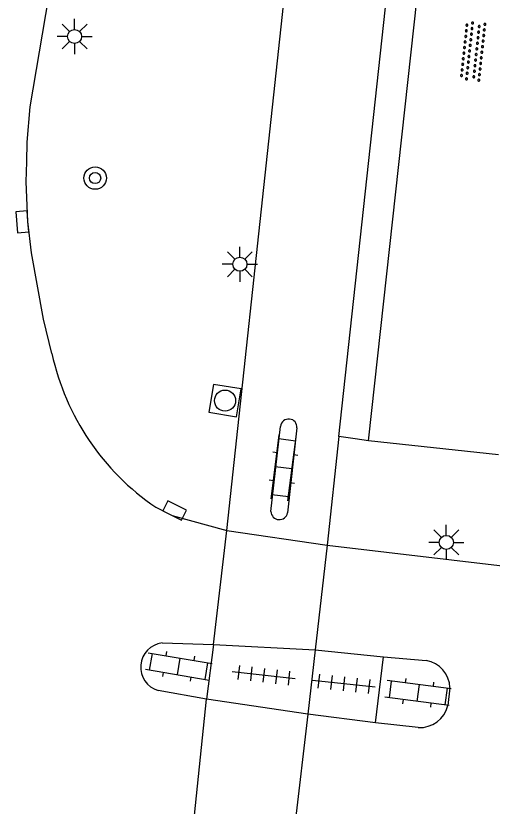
# Model space of a CAD drawing. Extents: x 131000 to 133014, y 396499 to 399001.
# Drawn here: x 131153.77 to 131170.72, y 397731.4 to 397759.52 of the extents above; entities that cross this region are included whole.
import ezdxf

# ---------------------------------------------------------------- set-up
doc = ezdxf.new("R2010")
doc.units = 0
for name, color, linetype in [('gg-knt-onverhard', 7, 'Continuous'), ('gg-knt-verharding', 7, 'Continuous'), ('gg-knt-verharding nz', 7, 'Continuous'), ('gt-grn-weggrens', 7, 'Continuous'), ('gt-symb-boom', 7, 'Continuous'), ('gt-symb-klinker verharding', 7, 'Continuous'), ('gt-symb-kolk', 7, 'Continuous'), ('gt-symb-lichtmast', 7, 'Continuous'), ('gt-symb-overige verharding', 7, 'Continuous'), ('gt-symb-rioolschacht', 7, 'Continuous'), ('gt-symb-tegel verharding', 7, 'Continuous')]:
    doc.layers.add(name, color=color, linetype=linetype)

# ---------------------------------------------------------------- blocks, each defined once
blk = doc.blocks.new('gt0-LMAST')
at = {"layer": 'gt-symb-lichtmast'}
for p, q in [((-0.005, 0.246), (-0.005, 0.621)), ((-0.182, 0.173), (-0.447, 0.438)), ((0.172, 0.173), (0.437, 0.438)), ((-0.255, -0.004), (-0.63, -0.004)), ((-0.182, -0.181), (-0.447, -0.446)), ((-0.005, -0.254), (-0.005, -0.629)), ((0.437, -0.446), (0.172, -0.181)), ((0.245, -0.004), (0.62, -0.004))]:
    blk.add_line(p, q, dxfattribs=at)
blk.add_circle((-0.005, -0.004), 0.25, dxfattribs=at)
blk = doc.blocks.new('gt0-TEG1')
at = {"layer": 'gt-symb-tegel verharding'}
for p, q in [((-1.125, 0), (1.125, 0)), ((-0.9, -0.25), (-0.9, 0.25)), ((-0.45, -0.25), (-0.45, 0.25)), ((0, -0.25), (0, 0.25)), ((0.45, -0.25), (0.45, 0.25)), ((0.9, -0.25), (0.9, 0.25))]:
    blk.add_line(p, q, dxfattribs=at)
blk = doc.blocks.new('gt0-KL1')
at = {"layer": 'gt-symb-klinker verharding'}
for p, q in [((-1.15, 0.3), (1.15, 0.3)), ((-1, -0.3), (-1, 0.3)), ((-0.5, 0.3), (-0.5, 0.45)), ((0, -0.3), (0, 0.3)), ((0.5, 0.3), (0.5, 0.45)), ((1, -0.3), (1, 0.3)), ((-1.15, -0.3), (1.15, -0.3)), ((-0.5, -0.45), (-0.5, -0.3)), ((0.5, -0.45), (0.5, -0.3))]:
    blk.add_line(p, q, dxfattribs=at)
blk = doc.blocks.new('gt0-KOLK')
at = {"layer": 'gt-symb-kolk'}
blk.add_lwpolyline([(0, 0), (0.375, 0), (0.375, 0.4), (-0.375, 0.4), (-0.375, 0), (0, 0)], dxfattribs=at)
blk = doc.blocks.new('gt0-RS')
at = {"layer": 'gt-symb-rioolschacht'}
blk.add_lwpolyline([(-0.5, -0.5), (0.5, -0.5), (0.5, 0.5), (-0.5, 0.5)], close=True, dxfattribs=at)
blk.add_circle((0, 0), 0.375, dxfattribs=at)
blk = doc.blocks.new('gt0-OVH')
at = {"layer": 'gt-symb-overige verharding'}
for points in [[(-0.972, 0.298), (-0.967, 0.308), (-0.965, 0.319), (-0.966, 0.33), (-0.971, 0.34), (-0.978, 0.348), (-0.988, 0.353), (-0.999, 0.355), (-1.01, 0.354), (-1.02, 0.349), (-1.028, 0.342), (-1.033, 0.332), (-1.035, 0.321), (-1.034, 0.31), (-1.029, 0.3), (-1.022, 0.292), (-1.012, 0.287), (-1.001, 0.285), (-0.99, 0.286), (-0.98, 0.291)], [(-0.772, 0.298), (-0.767, 0.308), (-0.765, 0.319), (-0.766, 0.33), (-0.771, 0.34), (-0.778, 0.348), (-0.788, 0.353), (-0.799, 0.355), (-0.81, 0.354), (-0.82, 0.349), (-0.828, 0.342), (-0.833, 0.332), (-0.835, 0.321), (-0.834, 0.31), (-0.829, 0.3), (-0.822, 0.292), (-0.812, 0.287), (-0.801, 0.285), (-0.79, 0.286), (-0.78, 0.291)], [(-0.572, 0.298), (-0.567, 0.308), (-0.565, 0.319), (-0.566, 0.33), (-0.571, 0.34), (-0.578, 0.348), (-0.588, 0.353), (-0.599, 0.355), (-0.61, 0.354), (-0.62, 0.349), (-0.628, 0.342), (-0.633, 0.332), (-0.635, 0.321), (-0.634, 0.31), (-0.629, 0.3), (-0.622, 0.292), (-0.612, 0.287), (-0.601, 0.285), (-0.59, 0.286), (-0.58, 0.291)], [(-0.372, 0.298), (-0.367, 0.308), (-0.365, 0.319), (-0.366, 0.33), (-0.371, 0.34), (-0.378, 0.348), (-0.388, 0.353), (-0.399, 0.355), (-0.41, 0.354), (-0.42, 0.349), (-0.428, 0.342), (-0.433, 0.332), (-0.435, 0.321), (-0.434, 0.31), (-0.429, 0.3), (-0.422, 0.292), (-0.412, 0.287), (-0.401, 0.285), (-0.39, 0.286), (-0.38, 0.291)], [(-0.172, 0.298), (-0.167, 0.308), (-0.165, 0.319), (-0.166, 0.33), (-0.171, 0.34), (-0.178, 0.348), (-0.188, 0.353), (-0.199, 0.355), (-0.21, 0.354), (-0.22, 0.349), (-0.228, 0.342), (-0.233, 0.332), (-0.235, 0.321), (-0.234, 0.31), (-0.229, 0.3), (-0.222, 0.292), (-0.212, 0.287), (-0.201, 0.285), (-0.19, 0.286), (-0.18, 0.291)], [(0.028, 0.298), (0.033, 0.308), (0.035, 0.319), (0.034, 0.33), (0.029, 0.34), (0.022, 0.348), (0.012, 0.353), (0.001, 0.355), (-0.01, 0.354), (-0.02, 0.349), (-0.028, 0.342), (-0.033, 0.332), (-0.035, 0.321), (-0.034, 0.31), (-0.029, 0.3), (-0.022, 0.292), (-0.012, 0.287), (-0.001, 0.285), (0.01, 0.286), (0.02, 0.291)], [(0.228, 0.298), (0.233, 0.308), (0.235, 0.319), (0.234, 0.33), (0.229, 0.34), (0.222, 0.348), (0.212, 0.353), (0.201, 0.355), (0.19, 0.354), (0.18, 0.349), (0.172, 0.342), (0.167, 0.332), (0.165, 0.321), (0.166, 0.31), (0.171, 0.3), (0.178, 0.292), (0.188, 0.287), (0.199, 0.285), (0.21, 0.286), (0.22, 0.291)], [(0.428, 0.298), (0.433, 0.308), (0.435, 0.319), (0.434, 0.33), (0.429, 0.34), (0.422, 0.348), (0.412, 0.353), (0.401, 0.355), (0.39, 0.354), (0.38, 0.349), (0.372, 0.342), (0.367, 0.332), (0.365, 0.321), (0.366, 0.31), (0.371, 0.3), (0.378, 0.292), (0.388, 0.287), (0.399, 0.285), (0.41, 0.286), (0.42, 0.291)], [(0.628, 0.298), (0.633, 0.308), (0.635, 0.319), (0.634, 0.33), (0.629, 0.34), (0.622, 0.348), (0.612, 0.353), (0.601, 0.355), (0.59, 0.354), (0.58, 0.349), (0.572, 0.342), (0.567, 0.332), (0.565, 0.321), (0.566, 0.31), (0.571, 0.3), (0.578, 0.292), (0.588, 0.287), (0.599, 0.285), (0.61, 0.286), (0.62, 0.291)], [(0.828, 0.298), (0.833, 0.308), (0.835, 0.319), (0.834, 0.33), (0.829, 0.34), (0.822, 0.348), (0.812, 0.353), (0.801, 0.355), (0.79, 0.354), (0.78, 0.349), (0.772, 0.342), (0.767, 0.332), (0.765, 0.321), (0.766, 0.31), (0.771, 0.3), (0.778, 0.292), (0.788, 0.287), (0.799, 0.285), (0.81, 0.286), (0.82, 0.291)], [(1.028, 0.298), (1.033, 0.308), (1.035, 0.319), (1.034, 0.33), (1.029, 0.34), (1.022, 0.348), (1.012, 0.353), (1.001, 0.355), (0.99, 0.354), (0.98, 0.349), (0.972, 0.342), (0.967, 0.332), (0.965, 0.321), (0.966, 0.31), (0.971, 0.3), (0.978, 0.292), (0.988, 0.287), (0.999, 0.285), (1.01, 0.286), (1.02, 0.291)], [(-0.872, 0.106), (-0.867, 0.116), (-0.865, 0.126), (-0.866, 0.137), (-0.871, 0.147), (-0.878, 0.156), (-0.888, 0.161), (-0.899, 0.163), (-0.91, 0.162), (-0.92, 0.157), (-0.928, 0.15), (-0.933, 0.14), (-0.935, 0.129), (-0.934, 0.118), (-0.929, 0.108), (-0.922, 0.1), (-0.912, 0.095), (-0.901, 0.092), (-0.89, 0.094), (-0.88, 0.098)], [(-0.672, 0.106), (-0.667, 0.116), (-0.665, 0.126), (-0.666, 0.137), (-0.671, 0.147), (-0.678, 0.156), (-0.688, 0.161), (-0.699, 0.163), (-0.71, 0.162), (-0.72, 0.157), (-0.728, 0.15), (-0.733, 0.14), (-0.735, 0.129), (-0.734, 0.118), (-0.729, 0.108), (-0.722, 0.1), (-0.712, 0.095), (-0.701, 0.092), (-0.69, 0.094), (-0.68, 0.098)], [(-0.472, 0.106), (-0.467, 0.116), (-0.465, 0.126), (-0.466, 0.137), (-0.471, 0.147), (-0.478, 0.156), (-0.488, 0.161), (-0.499, 0.163), (-0.51, 0.162), (-0.52, 0.157), (-0.528, 0.15), (-0.533, 0.14), (-0.535, 0.129), (-0.534, 0.118), (-0.529, 0.108), (-0.522, 0.1), (-0.512, 0.095), (-0.501, 0.092), (-0.49, 0.094), (-0.48, 0.098)], [(-0.272, 0.106), (-0.267, 0.116), (-0.265, 0.126), (-0.266, 0.137), (-0.271, 0.147), (-0.278, 0.156), (-0.288, 0.161), (-0.299, 0.163), (-0.31, 0.162), (-0.32, 0.157), (-0.328, 0.15), (-0.333, 0.14), (-0.335, 0.129), (-0.334, 0.118), (-0.329, 0.108), (-0.322, 0.1), (-0.312, 0.095), (-0.301, 0.092), (-0.29, 0.094), (-0.28, 0.098)], [(-0.072, 0.106), (-0.067, 0.116), (-0.065, 0.126), (-0.066, 0.137), (-0.071, 0.147), (-0.078, 0.156), (-0.088, 0.161), (-0.099, 0.163), (-0.11, 0.162), (-0.12, 0.157), (-0.128, 0.15), (-0.133, 0.14), (-0.135, 0.129), (-0.134, 0.118), (-0.129, 0.108), (-0.122, 0.1), (-0.112, 0.095), (-0.101, 0.092), (-0.09, 0.094), (-0.08, 0.098)], [(0.128, 0.106), (0.133, 0.116), (0.135, 0.126), (0.134, 0.137), (0.129, 0.147), (0.122, 0.156), (0.112, 0.161), (0.101, 0.163), (0.09, 0.162), (0.08, 0.157), (0.072, 0.15), (0.067, 0.14), (0.065, 0.129), (0.066, 0.118), (0.071, 0.108), (0.078, 0.1), (0.088, 0.095), (0.099, 0.092), (0.11, 0.094), (0.12, 0.098)], [(0.328, 0.106), (0.333, 0.116), (0.335, 0.126), (0.334, 0.137), (0.329, 0.147), (0.322, 0.156), (0.312, 0.161), (0.301, 0.163), (0.29, 0.162), (0.28, 0.157), (0.272, 0.15), (0.267, 0.14), (0.265, 0.129), (0.266, 0.118), (0.271, 0.108), (0.278, 0.1), (0.288, 0.095), (0.299, 0.092), (0.31, 0.094), (0.32, 0.098)], [(0.528, 0.106), (0.533, 0.116), (0.535, 0.126), (0.534, 0.137), (0.529, 0.147), (0.522, 0.156), (0.512, 0.161), (0.501, 0.163), (0.49, 0.162), (0.48, 0.157), (0.472, 0.15), (0.467, 0.14), (0.465, 0.129), (0.466, 0.118), (0.471, 0.108), (0.478, 0.1), (0.488, 0.095), (0.499, 0.092), (0.51, 0.094), (0.52, 0.098)], [(0.728, 0.106), (0.733, 0.116), (0.735, 0.126), (0.734, 0.137), (0.729, 0.147), (0.722, 0.156), (0.712, 0.161), (0.701, 0.163), (0.69, 0.162), (0.68, 0.157), (0.672, 0.15), (0.667, 0.14), (0.665, 0.129), (0.666, 0.118), (0.671, 0.108), (0.678, 0.1), (0.688, 0.095), (0.699, 0.092), (0.71, 0.094), (0.72, 0.098)], [(0.928, 0.106), (0.933, 0.116), (0.935, 0.126), (0.934, 0.137), (0.929, 0.147), (0.922, 0.156), (0.912, 0.161), (0.901, 0.163), (0.89, 0.162), (0.88, 0.157), (0.872, 0.15), (0.867, 0.14), (0.865, 0.129), (0.866, 0.118), (0.871, 0.108), (0.878, 0.1), (0.888, 0.095), (0.899, 0.092), (0.91, 0.094), (0.92, 0.098)], [(-0.972, -0.142), (-0.967, -0.132), (-0.965, -0.121), (-0.966, -0.11), (-0.971, -0.1), (-0.978, -0.092), (-0.988, -0.087), (-0.999, -0.085), (-1.01, -0.086), (-1.02, -0.091), (-1.028, -0.098), (-1.033, -0.108), (-1.035, -0.119), (-1.034, -0.13), (-1.029, -0.14), (-1.022, -0.148), (-1.012, -0.153), (-1.001, -0.155), (-0.99, -0.154), (-0.98, -0.149)], [(-0.872, -0.334), (-0.867, -0.324), (-0.865, -0.314), (-0.866, -0.303), (-0.871, -0.293), (-0.878, -0.284), (-0.888, -0.279), (-0.899, -0.277), (-0.91, -0.278), (-0.92, -0.283), (-0.928, -0.29), (-0.933, -0.3), (-0.935, -0.311), (-0.934, -0.322), (-0.929, -0.332), (-0.922, -0.34), (-0.912, -0.345), (-0.901, -0.348), (-0.89, -0.346), (-0.88, -0.342)], [(-0.772, -0.142), (-0.767, -0.132), (-0.765, -0.121), (-0.766, -0.11), (-0.771, -0.1), (-0.778, -0.092), (-0.788, -0.087), (-0.799, -0.085), (-0.81, -0.086), (-0.82, -0.091), (-0.828, -0.098), (-0.833, -0.108), (-0.835, -0.119), (-0.834, -0.13), (-0.829, -0.14), (-0.822, -0.148), (-0.812, -0.153), (-0.801, -0.155), (-0.79, -0.154), (-0.78, -0.149)], [(-0.672, -0.334), (-0.667, -0.324), (-0.665, -0.314), (-0.666, -0.303), (-0.671, -0.293), (-0.678, -0.284), (-0.688, -0.279), (-0.699, -0.277), (-0.71, -0.278), (-0.72, -0.283), (-0.728, -0.29), (-0.733, -0.3), (-0.735, -0.311), (-0.734, -0.322), (-0.729, -0.332), (-0.722, -0.34), (-0.712, -0.345), (-0.701, -0.348), (-0.69, -0.346), (-0.68, -0.342)], [(-0.572, -0.142), (-0.567, -0.132), (-0.565, -0.121), (-0.566, -0.11), (-0.571, -0.1), (-0.578, -0.092), (-0.588, -0.087), (-0.599, -0.085), (-0.61, -0.086), (-0.62, -0.091), (-0.628, -0.098), (-0.633, -0.108), (-0.635, -0.119), (-0.634, -0.13), (-0.629, -0.14), (-0.622, -0.148), (-0.612, -0.153), (-0.601, -0.155), (-0.59, -0.154), (-0.58, -0.149)], [(-0.472, -0.334), (-0.467, -0.324), (-0.465, -0.314), (-0.466, -0.303), (-0.471, -0.293), (-0.478, -0.284), (-0.488, -0.279), (-0.499, -0.277), (-0.51, -0.278), (-0.52, -0.283), (-0.528, -0.29), (-0.533, -0.3), (-0.535, -0.311), (-0.534, -0.322), (-0.529, -0.332), (-0.522, -0.34), (-0.512, -0.345), (-0.501, -0.348), (-0.49, -0.346), (-0.48, -0.342)], [(-0.372, -0.142), (-0.367, -0.132), (-0.365, -0.121), (-0.366, -0.11), (-0.371, -0.1), (-0.378, -0.092), (-0.388, -0.087), (-0.399, -0.085), (-0.41, -0.086), (-0.42, -0.091), (-0.428, -0.098), (-0.433, -0.108), (-0.435, -0.119), (-0.434, -0.13), (-0.429, -0.14), (-0.422, -0.148), (-0.412, -0.153), (-0.401, -0.155), (-0.39, -0.154), (-0.38, -0.149)], [(-0.272, -0.334), (-0.267, -0.324), (-0.265, -0.314), (-0.266, -0.303), (-0.271, -0.293), (-0.278, -0.284), (-0.288, -0.279), (-0.299, -0.277), (-0.31, -0.278), (-0.32, -0.283), (-0.328, -0.29), (-0.333, -0.3), (-0.335, -0.311), (-0.334, -0.322), (-0.329, -0.332), (-0.322, -0.34), (-0.312, -0.345), (-0.301, -0.348), (-0.29, -0.346), (-0.28, -0.342)], [(-0.172, -0.142), (-0.167, -0.132), (-0.165, -0.121), (-0.166, -0.11), (-0.171, -0.1), (-0.178, -0.092), (-0.188, -0.087), (-0.199, -0.085), (-0.21, -0.086), (-0.22, -0.091), (-0.228, -0.098), (-0.233, -0.108), (-0.235, -0.119), (-0.234, -0.13), (-0.229, -0.14), (-0.222, -0.148), (-0.212, -0.153), (-0.201, -0.155), (-0.19, -0.154), (-0.18, -0.149)], [(-0.072, -0.334), (-0.067, -0.324), (-0.065, -0.314), (-0.066, -0.303), (-0.071, -0.293), (-0.078, -0.284), (-0.088, -0.279), (-0.099, -0.277), (-0.11, -0.278), (-0.12, -0.283), (-0.128, -0.29), (-0.133, -0.3), (-0.135, -0.311), (-0.134, -0.322), (-0.129, -0.332), (-0.122, -0.34), (-0.112, -0.345), (-0.101, -0.348), (-0.09, -0.346), (-0.08, -0.342)], [(0.028, -0.142), (0.033, -0.132), (0.035, -0.121), (0.034, -0.11), (0.029, -0.1), (0.022, -0.092), (0.012, -0.087), (0.001, -0.085), (-0.01, -0.086), (-0.02, -0.091), (-0.028, -0.098), (-0.033, -0.108), (-0.035, -0.119), (-0.034, -0.13), (-0.029, -0.14), (-0.022, -0.148), (-0.012, -0.153), (-0.001, -0.155), (0.01, -0.154), (0.02, -0.149)], [(0.128, -0.334), (0.133, -0.324), (0.135, -0.314), (0.134, -0.303), (0.129, -0.293), (0.122, -0.284), (0.112, -0.279), (0.101, -0.277), (0.09, -0.278), (0.08, -0.283), (0.072, -0.29), (0.067, -0.3), (0.065, -0.311), (0.066, -0.322), (0.071, -0.332), (0.078, -0.34), (0.088, -0.345), (0.099, -0.348), (0.11, -0.346), (0.12, -0.342)], [(0.228, -0.142), (0.233, -0.132), (0.235, -0.121), (0.234, -0.11), (0.229, -0.1), (0.222, -0.092), (0.212, -0.087), (0.201, -0.085), (0.19, -0.086), (0.18, -0.091), (0.172, -0.098), (0.167, -0.108), (0.165, -0.119), (0.166, -0.13), (0.171, -0.14), (0.178, -0.148), (0.188, -0.153), (0.199, -0.155), (0.21, -0.154), (0.22, -0.149)], [(0.328, -0.334), (0.333, -0.324), (0.335, -0.314), (0.334, -0.303), (0.329, -0.293), (0.322, -0.284), (0.312, -0.279), (0.301, -0.277), (0.29, -0.278), (0.28, -0.283), (0.272, -0.29), (0.267, -0.3), (0.265, -0.311), (0.266, -0.322), (0.271, -0.332), (0.278, -0.34), (0.288, -0.345), (0.299, -0.348), (0.31, -0.346), (0.32, -0.342)], [(0.428, -0.142), (0.433, -0.132), (0.435, -0.121), (0.434, -0.11), (0.429, -0.1), (0.422, -0.092), (0.412, -0.087), (0.401, -0.085), (0.39, -0.086), (0.38, -0.091), (0.372, -0.098), (0.367, -0.108), (0.365, -0.119), (0.366, -0.13), (0.371, -0.14), (0.378, -0.148), (0.388, -0.153), (0.399, -0.155), (0.41, -0.154), (0.42, -0.149)], [(0.528, -0.334), (0.533, -0.324), (0.535, -0.314), (0.534, -0.303), (0.529, -0.293), (0.522, -0.284), (0.512, -0.279), (0.501, -0.277), (0.49, -0.278), (0.48, -0.283), (0.472, -0.29), (0.467, -0.3), (0.465, -0.311), (0.466, -0.322), (0.471, -0.332), (0.478, -0.34), (0.488, -0.345), (0.499, -0.348), (0.51, -0.346), (0.52, -0.342)], [(0.628, -0.142), (0.633, -0.132), (0.635, -0.121), (0.634, -0.11), (0.629, -0.1), (0.622, -0.092), (0.612, -0.087), (0.601, -0.085), (0.59, -0.086), (0.58, -0.091), (0.572, -0.098), (0.567, -0.108), (0.565, -0.119), (0.566, -0.13), (0.571, -0.14), (0.578, -0.148), (0.588, -0.153), (0.599, -0.155), (0.61, -0.154), (0.62, -0.149)], [(0.728, -0.334), (0.733, -0.324), (0.735, -0.314), (0.734, -0.303), (0.729, -0.293), (0.722, -0.284), (0.712, -0.279), (0.701, -0.277), (0.69, -0.278), (0.68, -0.283), (0.672, -0.29), (0.667, -0.3), (0.665, -0.311), (0.666, -0.322), (0.671, -0.332), (0.678, -0.34), (0.688, -0.345), (0.699, -0.348), (0.71, -0.346), (0.72, -0.342)], [(0.828, -0.142), (0.833, -0.132), (0.835, -0.121), (0.834, -0.11), (0.829, -0.1), (0.822, -0.092), (0.812, -0.087), (0.801, -0.085), (0.79, -0.086), (0.78, -0.091), (0.772, -0.098), (0.767, -0.108), (0.765, -0.119), (0.766, -0.13), (0.771, -0.14), (0.778, -0.148), (0.788, -0.153), (0.799, -0.155), (0.81, -0.154), (0.82, -0.149)], [(0.928, -0.334), (0.933, -0.324), (0.935, -0.314), (0.934, -0.303), (0.929, -0.293), (0.922, -0.284), (0.912, -0.279), (0.901, -0.277), (0.89, -0.278), (0.88, -0.283), (0.872, -0.29), (0.867, -0.3), (0.865, -0.311), (0.866, -0.322), (0.871, -0.332), (0.878, -0.34), (0.888, -0.345), (0.899, -0.348), (0.91, -0.346), (0.92, -0.342)], [(1.028, -0.142), (1.033, -0.132), (1.035, -0.121), (1.034, -0.11), (1.029, -0.1), (1.022, -0.092), (1.012, -0.087), (1.001, -0.085), (0.99, -0.086), (0.98, -0.091), (0.972, -0.098), (0.967, -0.108), (0.965, -0.119), (0.966, -0.13), (0.971, -0.14), (0.978, -0.148), (0.988, -0.153), (0.999, -0.155), (1.01, -0.154), (1.02, -0.149)]]:
    blk.add_lwpolyline(points, close=True, dxfattribs=at)
blk = doc.blocks.new('gt0-BOOM')
at = {"layer": 'gt-symb-boom'}
for radius in [0.4, 0.2]:
    blk.add_circle((0, 0), radius, dxfattribs=at)

msp = doc.modelspace()

# ---------------------------------------------------------------- linework, layer by layer
at = {"layer": 'gg-knt-onverhard'}
msp.add_lwpolyline([(131166.315, 397744.401), (131169.769, 397775.843), (131174.386, 397775.318)], dxfattribs=at)
at = {"layer": 'gg-knt-verharding'}
for p, q in [((131162.849, 397741.879), (131163.191, 397744.913)), ((131163.775, 397744.855), (131163.44, 397741.835)), ((131165.267, 397744.554), (131164.847, 397740.682)), ((131165.846, 397744.47), (131165.267, 397744.554)), ((131166.315, 397744.401), (131165.846, 397744.47)), ((131170.938, 397743.904), (131166.315, 397744.401)), ((131164.847, 397740.682), (131175.542, 397739.433)), ((131158.977, 397737.206), (131160.806, 397737.156)), ((131160.806, 397737.156), (131160.558, 397735.207)), ((131160.806, 397737.156), (131164.426, 397736.957)), ((131164.426, 397736.957), (131166.858, 397736.711)), ((131166.569, 397734.365), (131166.858, 397736.711)), ((131166.858, 397736.711), (131168.373, 397736.58)), ((131160.558, 397735.207), (131158.837, 397735.519)), ((131169.216, 397735.616), (131169.141, 397734.982)), ((131164.158, 397734.674), (131160.558, 397735.207)), ((131166.569, 397734.365), (131164.158, 397734.674)), ((131168.091, 397734.196), (131166.569, 397734.365))]:
    msp.add_line(p, q, dxfattribs=at)
for points in [[(131154.163, 397754.322), (131154.177, 397755.028), (131154.29, 397756.277), (131155.725, 397764.753), (131156.804, 397770.469), (131158.124, 397777.047)], [(131165.267, 397744.554), (131168.216, 397771.736), (131168.449, 397773.782), (131168.718, 397775.82), (131168.862, 397776.799)], [(131161.286, 397741.207), (131164.523, 397771.338), (131164.825, 397773.924), (131165.176, 397776.501)], [(131155.059, 397747.499), (131154.763, 397748.728), (131154.328, 397751.08), (131154.204, 397752.202), (131154.148, 397753.615), (131154.163, 397754.322)], [(131158.751, 397742.036), (131159.335, 397741.743), (131161.286, 397741.207)]]:
    msp.add_lwpolyline(points, dxfattribs=at)
for centre, radius, start, end in [((131163.776, 397749.411), 8.924, 192.3722, 235.7309), ((131163.483, 397744.881), 0.293, 354.9141, 173.7424), ((131163.147, 397741.892), 0.298, 182.4042, 349.0801), ((131159.076, 397736.348), 0.863, 96.6059, 253.9061), ((131168.198, 397735.577), 1.019, 2.2186, 80.1196), ((131168.138, 397735.227), 1.033, 267.3881, 346.2468)]:
    msp.add_arc(centre, radius, start, end, dxfattribs=at)
at = {"layer": 'gg-knt-verharding nz'}
for p, q in [((131161.286, 397741.207), (131164.847, 397740.682)), ((131164.426, 397736.957), (131164.158, 397734.674))]:
    msp.add_line(p, q, dxfattribs=at)
at = {"layer": 'gt-grn-weggrens'}
for p, q in [((131160.806, 397737.156), (131161.286, 397741.207)), ((131164.847, 397740.682), (131164.426, 397736.957)), ((131160.078, 397730.626), (131160.558, 397735.207)), ((131164.158, 397734.674), (131163.674, 397730.556))]:
    msp.add_line(p, q, dxfattribs=at)

# ---------------------------------------------------------------- block references
at = {"layer": 'gt-symb-boom'}
msp.add_blockref('gt0-BOOM', (131156.596, 397753.747), dxfattribs=at)
at = {"layer": 'gt-symb-klinker verharding'}
for p, rotation in [((131163.3, 397743.436), 82.76127349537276), ((131159.57, 397736.372), -9.613025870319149), ((131168.082, 397735.427), 172.64762064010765)]:
    msp.add_blockref('gt0-KL1', p, dxfattribs=dict(at, rotation=rotation))
at = {"layer": 'gt-symb-kolk'}
for p, rotation in [((131154.204, 397752.202), 94.64472160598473), ((131159.335, 397741.743), -26.616299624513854)]:
    msp.add_blockref('gt0-KOLK', p, dxfattribs=dict(at, rotation=rotation))
at = {"layer": 'gt-symb-lichtmast'}
for p in [(131155.87, 397758.786), (131161.749, 397750.682), (131169.092, 397740.789)]:
    msp.add_blockref('gt0-LMAST', p, dxfattribs=at)
at = {"layer": 'gt-symb-overige verharding', "rotation": -96.20097099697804}
msp.add_blockref('gt0-OVH', (131170.033, 397758.256), dxfattribs=at)
at = {"layer": 'gt-symb-rioolschacht', "rotation": 80.73547601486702}
msp.add_blockref('gt0-RS', (131161.217, 397745.829), dxfattribs=at)
at = {"layer": 'gt-symb-tegel verharding'}
for p, rotation in [((131162.593, 397736.055), 173.79902900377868), ((131165.442, 397735.752), 173.79902900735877)]:
    msp.add_blockref('gt0-TEG1', p, dxfattribs=dict(at, rotation=rotation))

doc.saveas('drawing.dxf')
